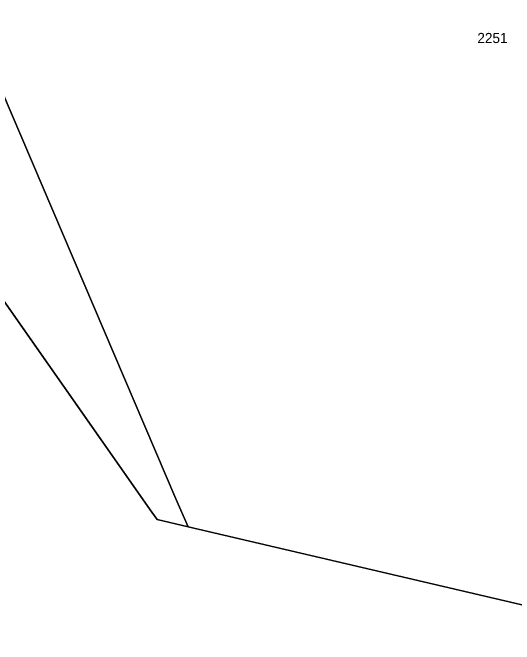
# Model space of a CAD drawing. Extents: x -262715 to -259381, y -1237238 to -1231182.
# Drawn here: x -261539.4 to -261440.5, y -1235300.4 to -1235176 of the extents above; entities that cross this region are included whole.
import ezdxf

# ---------------------------------------------------------------- set-up
doc = ezdxf.new("R2010")
doc.units = 0
for name, color, linetype in [('body_kn', 7, 'Continuous'), ('kladpar_druhypozemkov', 7, 'Continuous'), ('kladpar_hranice', 7, 'Continuous'), ('kladpar_parcelnecisla', 7, 'Continuous'), ('kladpar_plochy', 7, 'Continuous'), ('zuob_linie', 7, 'Continuous'), ('zuob_plochy', 7, 'Continuous')]:
    doc.layers.add(name, color=color, linetype=linetype)

msp = doc.modelspace()

# ---------------------------------------------------------------- linework, layer by layer
at = {"layer": 'body_kn'}
for p, q in [((-261507.18, -1235271.72), (-261507.18, -1235271.72)), ((-261511.94, -1235274.32), (-261511.94, -1235274.32)), ((-261510.9, -1235275.8), (-261510.9, -1235275.8)), ((-261504.75, -1235277.24), (-261504.75, -1235277.24)), ((-261504.75, -1235277.24), (-261504.75, -1235277.24))]:
    msp.add_line(p, q, dxfattribs=at)
at = {"layer": 'kladpar_druhypozemkov'}
msp.add_line((-261445.52, -1235179.67), (-261445.52, -1235179.67), dxfattribs=at)
at = {"layer": 'kladpar_hranice'}
for points in [[(-261565.88, -1235134.42), (-261507.18, -1235271.72), (-261504.75, -1235277.24), (-261510.9, -1235275.8), (-261511.94, -1235274.32), (-261580.9, -1235176)], [(-261504.75, -1235277.24), (-261507.18, -1235271.72), (-261565.88, -1235134.42)], [(-261336.7, -1235168.29), (-261332.83, -1235177.15), (-261331.84, -1235181.9), (-261334.2, -1235193.27), (-261336.17, -1235197.9), (-261339.97, -1235207.09), (-261344.71, -1235216.22), (-261355.98, -1235227.92), (-261367.31, -1235234.7), (-261373.74, -1235239.7), (-261378.64, -1235247.97), (-261390.9, -1235274.62), (-261399.3, -1235291.05), (-261403.83, -1235298.14), (-261407.47, -1235302.23), (-261408.1, -1235299.8), (-261504.75, -1235277.24)], [(-261577.65, -1235310.25), (-261577.7, -1235307.1), (-261583.49, -1235269.05), (-261587.06, -1235245.59), (-261586.92, -1235235.21), (-261588.12, -1235235.2), (-261588.03, -1235227.82), (-261589.6, -1235210.7), (-261580.9, -1235176), (-261511.94, -1235274.32), (-261510.9, -1235275.8), (-261504.75, -1235277.24), (-261408.1, -1235299.8), (-261407.47, -1235302.23), (-261409.53, -1235304.54), (-261412.12, -1235306.01)]]:
    msp.add_lwpolyline(points, dxfattribs=at)
at = {"layer": 'kladpar_plochy'}
for p, q in [((-261565.88, -1235134.42), (-261507.18, -1235271.72)), ((-261511.94, -1235274.32), (-261580.9, -1235176)), ((-261580.9, -1235176), (-261511.94, -1235274.32)), ((-261507.18, -1235271.72), (-261504.75, -1235277.24)), ((-261510.9, -1235275.8), (-261511.94, -1235274.32)), ((-261511.94, -1235274.32), (-261510.9, -1235275.8)), ((-261504.75, -1235277.24), (-261510.9, -1235275.8)), ((-261510.9, -1235275.8), (-261504.75, -1235277.24)), ((-261504.75, -1235277.24), (-261408.1, -1235299.8))]:
    msp.add_line(p, q, dxfattribs=at)
msp.add_lwpolyline([(-261336.7, -1235168.29), (-261332.83, -1235177.15), (-261331.84, -1235181.9), (-261334.2, -1235193.27), (-261336.17, -1235197.9), (-261339.97, -1235207.09), (-261344.71, -1235216.22), (-261355.98, -1235227.92), (-261367.31, -1235234.7), (-261373.74, -1235239.7), (-261378.64, -1235247.97), (-261390.9, -1235274.62), (-261399.3, -1235291.05), (-261403.83, -1235298.14), (-261407.47, -1235302.23), (-261408.1, -1235299.8), (-261504.75, -1235277.24), (-261507.18, -1235271.72), (-261565.88, -1235134.42)], dxfattribs=at)
at = {"layer": 'zuob_linie'}
for points in [[(-261256.2, -1235473.7), (-261380.11, -1235367.49), (-261388.21, -1235358.26), (-261388.8, -1235345), (-261407.6, -1235319.2), (-261407.52, -1235308.43), (-261407.47, -1235302.23), (-261408.1, -1235299.8), (-261504.75, -1235277.24), (-261507.18, -1235271.72), (-261565.88, -1235134.42)], [(-261565.88, -1235134.42), (-261507.18, -1235271.72), (-261504.75, -1235277.24), (-261408.1, -1235299.8), (-261407.47, -1235302.23), (-261407.52, -1235308.43), (-261407.6, -1235319.2), (-261388.8, -1235345), (-261388.21, -1235358.26), (-261380.11, -1235367.49), (-261256.2, -1235473.7)]]:
    msp.add_lwpolyline(points, dxfattribs=at)
at = {"layer": 'zuob_plochy'}
for points in [[(-261256.2, -1235473.7), (-261380.11, -1235367.49), (-261388.21, -1235358.26), (-261388.8, -1235345), (-261407.6, -1235319.2), (-261407.52, -1235308.43), (-261407.47, -1235302.23), (-261408.1, -1235299.8), (-261504.75, -1235277.24), (-261507.18, -1235271.72), (-261565.88, -1235134.42)], [(-261565.88, -1235134.42), (-261507.18, -1235271.72), (-261504.75, -1235277.24), (-261408.1, -1235299.8), (-261407.47, -1235302.23), (-261407.52, -1235308.43), (-261407.6, -1235319.2), (-261388.8, -1235345), (-261388.21, -1235358.26), (-261380.11, -1235367.49), (-261256.2, -1235473.7)]]:
    msp.add_lwpolyline(points, dxfattribs=at)

# ---------------------------------------------------------------- texts
at = {"layer": 'kladpar_parcelnecisla'}
msp.add_text('2251', height=2, dxfattribs=at).set_placement((-261447.8, -1235181.97))

doc.saveas('drawing.dxf')
